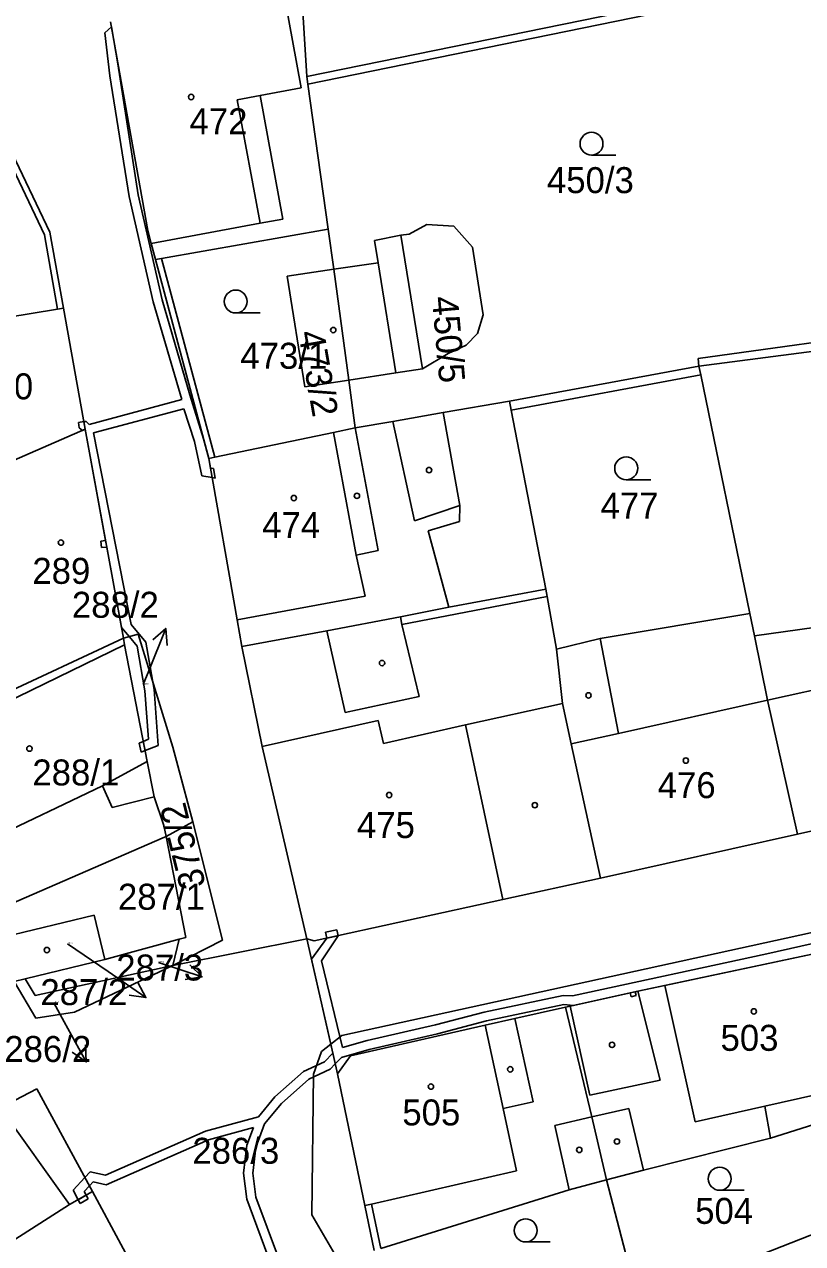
# Model space of a CAD drawing. Extents: x -785744 to -782822, y -1067550 to -1063910.
# Drawn here: x -783731 to -783680.1, y -1065560.7 to -1065480.9 of the extents above; entities that cross this region are included whole.
import ezdxf

# ---------------------------------------------------------------- set-up
doc = ezdxf.new("R2010")
doc.units = 0
for name, color, linetype in [('Hranice parcel', 7, 'Continuous'), ('Parcelní čísla', 7, 'Continuous'), ('Pop_ČP_popisy', 7, 'Continuous'), ('Vnitřní kresba', 7, 'Continuous'), ('Věcná břemena k části', 7, 'Continuous'), ('Značky budov', 7, 'Continuous'), ('Značky kultur', 7, 'Continuous')]:
    doc.layers.add(name, color=color, linetype=linetype)

msp = doc.modelspace()

# ---------------------------------------------------------------- linework, layer by layer
at = {"layer": 'Hranice parcel'}
for p, q in [((-783722.9, -1065494.38), (-783722.68, -1065495.22)), ((-783722.68, -1065495.22), (-783722.4, -1065496.27)), ((-783724.49, -1065521.05), (-783724.44, -1065521.49)), ((-783724.44, -1065521.49), (-783722.94, -1065529.11)), ((-783722.94, -1065529.11), (-783722.49, -1065531.43)), ((-783722.49, -1065531.43), (-783721.85, -1065533.29)), ((-783721.85, -1065533.29), (-783721.71, -1065534.01)), ((-783721.71, -1065534.01), (-783719.97, -1065533.05)), ((-783721.82, -1065534.07), (-783721.71, -1065534.01)), ((-783721.71, -1065534.01), (-783720.42, -1065540.62)), ((-783720.42, -1065540.62), (-783720.86, -1065540.74)), ((-783720.86, -1065540.74), (-783725.71, -1065542.07)), ((-783721.26, -1065542.46), (-783720.86, -1065540.74))]:
    msp.add_line(p, q, dxfattribs=at)
for points in [[(-783712.85, -1065478.66), (-783712.51, -1065484.31)], [(-783712.51, -1065484.31), (-783684.98, -1065478.67)], [(-783725.35, -1065480.73), (-783722.9, -1065494.38)], [(-783712.51, -1065484.31), (-783712.44, -1065484.8)], [(-783712.44, -1065484.8), (-783711.1, -1065494.29)], [(-783732, -1065488.85), (-783729.32, -1065494.48)], [(-783722, -1065496.2), (-783711.1, -1065494.29)], [(-783711.1, -1065494.29), (-783710.74, -1065496.91)], [(-783704.64, -1065493.98), (-783705.8, -1065494.62)], [(-783704.64, -1065493.98), (-783702.87, -1065494.1)], [(-783701.66, -1065495.47), (-783702.87, -1065494.1)], [(-783729.32, -1065494.48), (-783728.43, -1065499.46)], [(-783706.35, -1065494.69), (-783708.08, -1065495.03)], [(-783707.83, -1065496.48), (-783708.08, -1065495.03)], [(-783706.35, -1065494.69), (-783705.8, -1065494.62)], [(-783701.66, -1065495.47), (-783700.96, -1065499.9)], [(-783722.4, -1065496.27), (-783722, -1065496.2)], [(-783722.4, -1065496.27), (-783718.92, -1065509.29)], [(-783710.74, -1065496.91), (-783707.83, -1065496.48)], [(-783710.74, -1065496.91), (-783713.79, -1065497.37)], [(-783713.79, -1065497.37), (-783712.64, -1065504.61)], [(-783710.74, -1065496.91), (-783709.76, -1065504.16)], [(-783732.14, -1065500.06), (-783728.81, -1065499.52)], [(-783728.81, -1065499.52), (-783728.43, -1065499.46)], [(-783728.43, -1065499.46), (-783727, -1065507.38)], [(-783701.33, -1065501.12), (-783700.96, -1065499.9)], [(-783701.33, -1065501.12), (-783702.08, -1065501.88)], [(-783686.84, -1065503.24), (-783673.27, -1065501.48)], [(-783703.25, -1065502.43), (-783702.08, -1065501.88)], [(-783703.25, -1065502.43), (-783704.93, -1065503.42)], [(-783706.68, -1065503.69), (-783709.76, -1065504.16)], [(-783706.68, -1065503.69), (-783704.93, -1065503.42)], [(-783699.24, -1065505.54), (-783686.84, -1065503.24)], [(-783686.84, -1065503.24), (-783686.71, -1065503.82)], [(-783686.71, -1065503.82), (-783683.52, -1065519.42)], [(-783712.64, -1065504.61), (-783709.76, -1065504.16)], [(-783709.33, -1065507.29), (-783709.76, -1065504.16)], [(-783706.87, -1065506.86), (-783703.57, -1065506.29)], [(-783703.57, -1065506.29), (-783699.24, -1065505.54)], [(-783699.24, -1065505.54), (-783699.12, -1065506.12)], [(-783699.12, -1065506.12), (-783696.86, -1065517.83)], [(-783709.33, -1065507.29), (-783706.87, -1065506.86)], [(-783734.93, -1065510.81), (-783727, -1065507.38)], [(-783727, -1065507.38), (-783724.49, -1065521.05)], [(-783718.53, -1065509.21), (-783710.76, -1065507.59)], [(-783710.76, -1065507.59), (-783709.33, -1065507.29)], [(-783718.92, -1065509.29), (-783718.53, -1065509.21)], [(-783718.92, -1065509.29), (-783717.06, -1065519.84)], [(-783703.21, -1065519.01), (-783696.86, -1065517.83)], [(-783696.86, -1065517.83), (-783696.77, -1065518.32)], [(-783706.37, -1065519.64), (-783703.21, -1065519.01)], [(-783696.77, -1065518.32), (-783696.17, -1065521.76)], [(-783683.21, -1065520.9), (-783669.32, -1065518.96)], [(-783717.06, -1065519.84), (-783716.76, -1065521.58)], [(-783711.19, -1065520.57), (-783706.37, -1065519.64)], [(-783693.3, -1065521.07), (-783683.52, -1065519.42)], [(-783683.52, -1065519.42), (-783683.21, -1065520.9)], [(-783716.76, -1065521.58), (-783711.19, -1065520.57)], [(-783732.83, -1065524.92), (-783724.49, -1065521.05)], [(-783724.49, -1065521.05), (-783723.53, -1065520.79)], [(-783723.53, -1065520.79), (-783721.26, -1065528.17)], [(-783696.17, -1065521.76), (-783693.3, -1065521.07)], [(-783683.21, -1065520.9), (-783682.36, -1065525.09)], [(-783716.76, -1065521.58), (-783715.42, -1065528.12)], [(-783696.17, -1065521.76), (-783695.78, -1065525.31)], [(-783695.78, -1065525.31), (-783695.2, -1065527.96)], [(-783682.36, -1065525.09), (-783680.4, -1065533.86)], [(-783721.26, -1065528.17), (-783719.97, -1065533.05)], [(-783715.42, -1065528.12), (-783712.5, -1065540.72)], [(-783695.2, -1065527.96), (-783693.28, -1065536.74)], [(-783680.4, -1065533.86), (-783669.41, -1065531.41)], [(-783719.97, -1065533.05), (-783718.01, -1065540.79)], [(-783733.52, -1065539.15), (-783721.82, -1065534.07)], [(-783693.28, -1065536.74), (-783680.4, -1065533.86)], [(-783699.67, -1065538.14), (-783693.28, -1065536.74)], [(-783712.01, -1065540.85), (-783699.67, -1065538.14)], [(-783732.36, -1065540.6), (-783726.41, -1065539.16)], [(-783726.41, -1065539.16), (-783725.71, -1065542.07)], [(-783721.26, -1065542.46), (-783712.5, -1065540.72)], [(-783721.26, -1065542.46), (-783718.01, -1065540.79)], [(-783712.5, -1065540.72), (-783712.01, -1065540.85)], [(-783712.5, -1065540.72), (-783710.93, -1065547.6)], [(-783730.94, -1065543.34), (-783725.71, -1065542.07)], [(-783689.07, -1065543.76), (-783678.72, -1065541.56)], [(-783730.27, -1065544.43), (-783721.26, -1065542.46)], [(-783727.71, -1065545.51), (-783721.26, -1065542.46)], [(-783731.66, -1065543.51), (-783730.94, -1065543.34)], [(-783731.66, -1065543.51), (-783730.23, -1065545.9)], [(-783730.94, -1065543.34), (-783730.27, -1065544.43)], [(-783690.83, -1065544.14), (-783689.07, -1065543.76)], [(-783695.26, -1065545.12), (-783690.83, -1065544.14)], [(-783698.89, -1065545.93), (-783695.58, -1065545.19)], [(-783695.58, -1065545.19), (-783695.26, -1065545.12)], [(-783695.58, -1065545.19), (-783693.84, -1065552.36)], [(-783730.23, -1065545.9), (-783727.71, -1065545.51)], [(-783700.84, -1065546.37), (-783698.89, -1065545.93)], [(-783709.65, -1065548.36), (-783700.84, -1065546.37)], [(-783710.93, -1065547.6), (-783710.49, -1065549.55)], [(-783710.49, -1065549.55), (-783709.65, -1065548.36)], [(-783710.49, -1065549.55), (-783708.71, -1065558.16)], [(-783732.55, -1065551.77), (-783730.17, -1065550.53)], [(-783730.17, -1065550.53), (-783726.53, -1065557.25)], [(-783693.84, -1065552.36), (-783692.88, -1065556.48)], [(-783682.15, -1065553.75), (-783676.48, -1065551.97)], [(-783690.47, -1065555.85), (-783682.15, -1065553.75)], [(-783695.33, -1065557.14), (-783692.88, -1065556.48)], [(-783692.88, -1065556.48), (-783690.47, -1065555.85)], [(-783692.88, -1065556.48), (-783690.8, -1065564.53)], [(-783728.03, -1065558.1), (-783726.53, -1065557.25)], [(-783726.53, -1065557.25), (-783722.81, -1065564.14)], [(-783707.66, -1065560.97), (-783695.33, -1065557.14)], [(-783732.71, -1065561.07), (-783728.03, -1065558.1)], [(-783708.71, -1065558.16), (-783708.1, -1065561.11)], [(-783690.8, -1065564.53), (-783675.21, -1065558.4)]]:
    msp.add_lwpolyline(points, dxfattribs=at)
at = {"layer": 'Pop_ČP_popisy'}
for p, q in [((-783722.84, -1065523.19), (-783721.733, -1065520.402)), ((-783725.5, -1065542.86), (-783723.024, -1065544.554)), ((-783722.21, -1065542.27), (-783719.359, -1065543.204)), ((-783728.38, -1065546.14), (-783726.933, -1065548.768))]:
    msp.add_line(p, q, dxfattribs=at)
for points in [[(-783722.567, -1065521.147), (-783721.733, -1065520.402), (-783721.637, -1065521.516)], [(-783723.2, -1065524.08), (-783722.84, -1065523.19)], [(-783728.15, -1065541.04), (-783725.5, -1065542.86)], [(-783720.154, -1065542.417), (-783719.359, -1065543.204), (-783720.465, -1065543.368)], [(-783723.567, -1065543.577), (-783723.024, -1065544.554), (-783724.132, -1065544.402)], [(-783729.06, -1065544.9), (-783728.38, -1065546.14)], [(-783726.978, -1065547.651), (-783726.933, -1065548.768), (-783727.854, -1065548.133)]]:
    msp.add_lwpolyline(points, dxfattribs=at)
at = {"layer": 'Vnitřní kresba'}
for p, q in [((-783712.87, -1065485.05), (-783714.01, -1065478.84)), ((-783717.05, -1065485.83), (-783715.56, -1065485.55)), ((-783715.56, -1065485.55), (-783712.87, -1065485.05)), ((-783715.56, -1065485.55), (-783714.07, -1065493.63)), ((-783715.56, -1065493.9), (-783717.05, -1065485.83)), ((-783722.68, -1065495.22), (-783715.56, -1065493.9)), ((-783714.07, -1065493.63), (-783715.56, -1065493.9))]:
    msp.add_line(p, q, dxfattribs=at)
for points in [[(-783712.44, -1065484.8), (-783684.87, -1065479.15)], [(-783732.35, -1065489.02), (-783729.67, -1065494.65)], [(-783729.67, -1065494.65), (-783728.81, -1065499.52)], [(-783704.93, -1065503.42), (-783706.35, -1065494.69)], [(-783722, -1065496.2), (-783718.53, -1065509.21)], [(-783707.83, -1065496.48), (-783706.68, -1065503.69)], [(-783686.9, -1065502.75), (-783673.34, -1065500.88)], [(-783686.9, -1065502.75), (-783686.84, -1065503.24)], [(-783699.12, -1065506.12), (-783686.71, -1065503.82)], [(-783703.57, -1065506.29), (-783702.49, -1065512.37)], [(-783706.87, -1065506.86), (-783705.46, -1065513.37)], [(-783710.76, -1065507.59), (-783709.28, -1065515.62)], [(-783709.33, -1065507.29), (-783707.84, -1065515.3)], [(-783705.46, -1065513.37), (-783702.49, -1065512.37)], [(-783702.51, -1065513.42), (-783702.49, -1065512.37)], [(-783704.57, -1065514.02), (-783702.51, -1065513.42)], [(-783704.57, -1065514.02), (-783703.21, -1065519.01)], [(-783709.28, -1065515.62), (-783707.84, -1065515.3)], [(-783709.28, -1065515.62), (-783708.69, -1065518.3)], [(-783717.06, -1065519.84), (-783708.69, -1065518.3)], [(-783706.28, -1065520.14), (-783696.77, -1065518.32)], [(-783706.37, -1065519.64), (-783706.28, -1065520.14)], [(-783711.19, -1065520.57), (-783710, -1065525.9)], [(-783706.28, -1065520.14), (-783705.15, -1065524.86)], [(-783693.3, -1065521.07), (-783692.11, -1065527.27)], [(-783736.66, -1065527.43), (-783724.44, -1065521.49)], [(-783682.36, -1065525.09), (-783677.41, -1065524.01)], [(-783710, -1065525.9), (-783705.15, -1065524.86)], [(-783702.11, -1065526.72), (-783695.78, -1065525.31)], [(-783692.11, -1065527.27), (-783682.36, -1065525.09)], [(-783715.42, -1065528.12), (-783707.83, -1065526.42)], [(-783707.83, -1065526.42), (-783707.49, -1065527.93)], [(-783707.49, -1065527.93), (-783702.11, -1065526.72)], [(-783702.11, -1065526.72), (-783699.67, -1065538.14)], [(-783695.2, -1065527.96), (-783692.11, -1065527.27)], [(-783725.88, -1065530.7), (-783722.94, -1065529.11)], [(-783733.38, -1065534.29), (-783725.88, -1065530.7)], [(-783725.88, -1065530.7), (-783725.24, -1065532.12)], [(-783725.24, -1065532.12), (-783722.49, -1065531.43)], [(-783710.22, -1065547.03), (-783660.32, -1065536.12)], [(-783689.07, -1065543.76), (-783687.08, -1065552.68)], [(-783690.83, -1065544.14), (-783689.39, -1065549.96)], [(-783695.26, -1065545.12), (-783693.99, -1065550.95)], [(-783698.89, -1065545.93), (-783697.68, -1065551.38)], [(-783700.84, -1065546.37), (-783699.66, -1065551.81)], [(-783711.55, -1065548.09), (-783710.93, -1065547.6)], [(-783710.93, -1065547.6), (-783710.22, -1065547.03)], [(-783712.07, -1065549.57), (-783711.55, -1065548.09)], [(-783712.18, -1065558.78), (-783712.07, -1065549.57)], [(-783693.99, -1065550.95), (-783689.39, -1065549.96)], [(-783682.53, -1065551.66), (-783676.79, -1065550.38)], [(-783732.55, -1065551.77), (-783728.03, -1065558.1)], [(-783699.66, -1065551.81), (-783697.68, -1065551.38)], [(-783687.08, -1065552.68), (-783682.53, -1065551.66)], [(-783682.53, -1065551.66), (-783682.15, -1065553.75)], [(-783699.66, -1065551.81), (-783698.79, -1065555.89)], [(-783696.28, -1065552.92), (-783693.84, -1065552.36)], [(-783693.84, -1065552.36), (-783691.43, -1065551.81)], [(-783691.43, -1065551.81), (-783690.47, -1065555.85)], [(-783696.28, -1065552.92), (-783695.33, -1065557.14)], [(-783708.26, -1065558.07), (-783698.79, -1065555.89)], [(-783708.71, -1065558.16), (-783708.26, -1065558.07)], [(-783708.26, -1065558.07), (-783707.66, -1065560.97)], [(-783712.18, -1065558.78), (-783709.11, -1065564)]]:
    msp.add_lwpolyline(points, dxfattribs=at)
at = {"layer": 'Věcná břemena k části'}
for points in [[(-783725.29, -1065481.05), (-783725.71, -1065481.44)], [(-783725.71, -1065481.44), (-783725.4, -1065484.26)], [(-783724.86, -1065483.48), (-783725.29, -1065481.05)], [(-783723.54, -1065492.03), (-783724.86, -1065483.48)], [(-783725.4, -1065484.26), (-783724.12, -1065492.15)], [(-783724.12, -1065492.15), (-783722.55, -1065499.05)], [(-783721.97, -1065498.91), (-783723.54, -1065492.03)], [(-783722.55, -1065499.05), (-783720.69, -1065505.43)], [(-783720.16, -1065505.12), (-783721.97, -1065498.91)], [(-783720.69, -1065505.43), (-783726.74, -1065507.06)], [(-783719.26, -1065508.01), (-783720.16, -1065505.12)], [(-783726.47, -1065507.61), (-783720.55, -1065506.05)], [(-783720.55, -1065506.05), (-783719.85, -1065508.17)], [(-783727.09, -1065506.88), (-783727.45, -1065506.93)], [(-783727.45, -1065506.93), (-783727.4, -1065507.28)], [(-783726.95, -1065506.86), (-783727.09, -1065506.88)], [(-783727.09, -1065506.88), (-783727, -1065507.38)], [(-783727, -1065507.38), (-783727.09, -1065506.88)], [(-783726.74, -1065507.06), (-783726.95, -1065506.86)], [(-783727.4, -1065507.28), (-783727.19, -1065507.46)], [(-783727.19, -1065507.46), (-783727, -1065507.38)], [(-783727, -1065507.38), (-783725.67, -1065514.65)], [(-783724, -1065520.14), (-783726.47, -1065507.61)], [(-783719.85, -1065508.17), (-783719.38, -1065510.43)], [(-783718.92, -1065509.29), (-783719.26, -1065508.01)], [(-783718.81, -1065509.92), (-783718.92, -1065509.29)], [(-783718.7, -1065510.54), (-783718.81, -1065509.92)], [(-783718.61, -1065509.95), (-783718.81, -1065509.92)], [(-783718.81, -1065509.92), (-783718.7, -1065510.54)], [(-783718.5, -1065510.57), (-783718.61, -1065509.95)], [(-783719.38, -1065510.43), (-783718.7, -1065510.54)], [(-783718.7, -1065510.54), (-783718.5, -1065510.57)], [(-783725.67, -1065514.65), (-783725.98, -1065514.69)], [(-783725.98, -1065514.69), (-783725.93, -1065515.12)], [(-783725.93, -1065515.12), (-783725.59, -1065515.08)], [(-783725.67, -1065514.65), (-783725.59, -1065515.08)], [(-783725.59, -1065515.08), (-783725.67, -1065514.65)], [(-783725.59, -1065515.08), (-783724.62, -1065520.35)], [(-783724.62, -1065520.35), (-783724.11, -1065520.95)], [(-783723.04, -1065521.3), (-783724, -1065520.14)], [(-783724.11, -1065520.95), (-783723.6, -1065521.56)], [(-783722.6, -1065523.8), (-783723.04, -1065521.3)], [(-783723.6, -1065521.56), (-783723.1, -1065524.48)], [(-783722.5, -1065524.4), (-783722.6, -1065523.8)], [(-783723.1, -1065524.48), (-783722.86, -1065527.66)], [(-783722.22, -1065528.06), (-783722.5, -1065524.4)], [(-783723.2, -1065527.8), (-783723.48, -1065527.91)], [(-783722.86, -1065527.66), (-783723.2, -1065527.8)], [(-783723.2, -1065527.8), (-783723.08, -1065528.4)], [(-783723.08, -1065528.4), (-783723.2, -1065527.8)], [(-783723.48, -1065527.91), (-783723.35, -1065528.5)], [(-783723.35, -1065528.5), (-783723.08, -1065528.4)], [(-783723.08, -1065528.4), (-783722.22, -1065528.06)], [(-783666.15, -1065538.04), (-783682.41, -1065541.69)], [(-783711.54, -1065542.16), (-783710.45, -1065540.51)], [(-783710.53, -1065540.12), (-783711.28, -1065540.27)], [(-783711.28, -1065540.27), (-783711.2, -1065540.67)], [(-783710.45, -1065540.51), (-783711.2, -1065540.67)], [(-783711.2, -1065540.67), (-783710.45, -1065540.51)], [(-783710.45, -1065540.51), (-783710.53, -1065540.12)], [(-783711.2, -1065540.67), (-783712.2, -1065542.04)], [(-783712.2, -1065542.04), (-783710.8, -1065548.19)], [(-783710.17, -1065547.83), (-783711.54, -1065542.16)], [(-783682.41, -1065541.69), (-783695.12, -1065544.45)], [(-783690.83, -1065544.14), (-783678.72, -1065541.56)], [(-783695.72, -1065544.42), (-783700.89, -1065545.5)], [(-783695.12, -1065544.45), (-783695.72, -1065544.42)], [(-783695.06, -1065545.08), (-783690.83, -1065544.14)], [(-783691.01, -1065544.18), (-783691.34, -1065544.25)], [(-783691.34, -1065544.25), (-783691.27, -1065544.5)], [(-783691.27, -1065544.5), (-783690.95, -1065544.41)], [(-783690.95, -1065544.41), (-783691.01, -1065544.18)], [(-783700.75, -1065546.08), (-783695.68, -1065545.02)], [(-783695.68, -1065545.02), (-783695.06, -1065545.08)], [(-783700.89, -1065545.5), (-783704.08, -1065546.35)], [(-783703.94, -1065546.93), (-783700.75, -1065546.08)], [(-783704.08, -1065546.35), (-783708.55, -1065547.37)], [(-783708.41, -1065547.95), (-783703.94, -1065546.93)], [(-783708.55, -1065547.37), (-783710.17, -1065547.83)], [(-783710.8, -1065548.19), (-783711.34, -1065548.75)], [(-783710.64, -1065548.89), (-783710.23, -1065548.47)], [(-783710.23, -1065548.47), (-783708.41, -1065547.95)], [(-783712.71, -1065549.39), (-783714.59, -1065551.06)], [(-783711.34, -1065548.75), (-783712.71, -1065549.39)], [(-783712.37, -1065549.89), (-783710.98, -1065549.25)], [(-783710.98, -1065549.25), (-783710.64, -1065548.89)], [(-783714.15, -1065551.48), (-783712.37, -1065549.89)], [(-783714.59, -1065551.06), (-783715.67, -1065552.36)], [(-783715.27, -1065552.81), (-783714.15, -1065551.48)], [(-783715.67, -1065552.36), (-783719.14, -1065553.3)], [(-783719.14, -1065553.3), (-783725.68, -1065556.18)], [(-783718.94, -1065553.86), (-783715.99, -1065553.06)], [(-783715.99, -1065553.06), (-783716.42, -1065554.22)], [(-783715.84, -1065554.36), (-783715.27, -1065552.81)], [(-783725.62, -1065556.8), (-783718.94, -1065553.86)], [(-783716.42, -1065554.22), (-783716.64, -1065556.04)], [(-783716.04, -1065556.04), (-783715.84, -1065554.36)], [(-783727.03, -1065556.33), (-783727.78, -1065557.15)], [(-783726.68, -1065555.95), (-783727.03, -1065556.33)], [(-783725.68, -1065556.18), (-783726.68, -1065555.95)], [(-783716.64, -1065556.04), (-783716.42, -1065557.75)], [(-783715.84, -1065557.61), (-783716.04, -1065556.04)], [(-783727.78, -1065557.15), (-783727.46, -1065557.78)], [(-783727.06, -1065557.25), (-783726.73, -1065556.88)], [(-783726.94, -1065557.48), (-783727.06, -1065557.25)], [(-783726.73, -1065556.88), (-783726.48, -1065556.61)], [(-783726.48, -1065556.61), (-783725.62, -1065556.8)], [(-783727.46, -1065557.78), (-783726.94, -1065557.48)], [(-783726.94, -1065557.48), (-783727.46, -1065557.78)], [(-783727.46, -1065557.78), (-783727.33, -1065558.03)], [(-783727.33, -1065558.03), (-783726.8, -1065557.73)], [(-783726.8, -1065557.73), (-783726.94, -1065557.48)], [(-783716.42, -1065557.75), (-783714.83, -1065562.03)], [(-783714.29, -1065561.75), (-783715.84, -1065557.61)]]:
    msp.add_lwpolyline(points, dxfattribs=at)
at = {"layer": 'Značky budov'}
for centre in [(-783720.07, -1065485.64), (-783710.77, -1065500.89), (-783704.5, -1065510.05), (-783713.35, -1065511.88), (-783709.22, -1065511.73), (-783728.59, -1065514.79), (-783707.58, -1065522.67), (-783694.07, -1065524.79), (-783730.65, -1065528.27), (-783687.7, -1065529.05), (-783707.11, -1065531.31), (-783697.58, -1065531.97), (-783729.51, -1065541.45), (-783683.25, -1065545.46), (-783692.53, -1065547.65), (-783699.19, -1065549.25), (-783704.38, -1065550.38), (-783692.21, -1065553.97), (-783694.67, -1065554.52)]:
    msp.add_circle(centre, 0.175, dxfattribs=at)
at = {"layer": 'Značky kultur'}
for p, q in [((-783693.87, -1065489.45), (-783692.27, -1065489.45)), ((-783717.15, -1065499.77), (-783715.55, -1065499.77)), ((-783691.6, -1065510.68), (-783690, -1065510.68)), ((-783685.48, -1065557.16), (-783683.88, -1065557.16)), ((-783698.18, -1065560.54), (-783696.58, -1065560.54))]:
    msp.add_line(p, q, dxfattribs=at)
for centre in [(-783693.87, -1065488.7), (-783717.15, -1065499.02), (-783691.6, -1065509.93), (-783685.48, -1065556.41), (-783698.18, -1065559.79)]:
    msp.add_circle(centre, 0.75, dxfattribs=at)

# ---------------------------------------------------------------- texts
at = {"layer": 'Parcelní čísla'}
for s, height, p in [('472', 1.7, (-783720.18, -1065488.08)), ('450/3', 1.7, (-783696.79, -1065491.93)), ('473/1', 1.7, (-783716.85, -1065503.42)), ('290', 1.7, (-783734.2, -1065505.42)), ('477', 1.7, (-783693.28, -1065513.22)), ('474', 1.7, (-783715.42, -1065514.5)), ('289', 1.7, (-783730.46, -1065517.49)), ('288/2', 0.1, (-783723.2, -1065524.08)), ('288/1', 1.7, (-783730.46, -1065530.68)), ('476', 1.7, (-783689.54, -1065531.51)), ('475', 1.7, (-783709.22, -1065534.12)), ('287/1', 1.7, (-783724.86, -1065538.81)), ('287/2', 0.1, (-783728.15, -1065541.04)), ('287/3', 0.1, (-783722.21, -1065542.27)), ('286/2', 0.1, (-783729.06, -1065544.9)), ('503', 1.7, (-783685.43, -1065548.04)), ('505', 1.7, (-783706.25, -1065552.92)), ('286/3', 1.7, (-783719.99, -1065555.43)), ('504', 1.7, (-783687.09, -1065559.36))]:
    msp.add_text(s, height=height, dxfattribs=at).set_placement(p)
for s, rotation, p in [('450/5', 275.07699, (-783704.32, -1065498.74)), ('473/2', 279.81522, (-783713.07, -1065501.05)), ('375/2', 104.04036, (-783719.1, -1065537.21))]:
    msp.add_text(s, height=1.7, rotation=rotation, dxfattribs=at).set_placement(p)
at = {"layer": 'Pop_ČP_popisy'}
for s, p in [('288/2', (-783727.873, -1065519.71)), ('287/3', (-783724.968, -1065543.44)), ('287/2', (-783729.935, -1065545.05)), ('286/2', (-783732.296, -1065548.77))]:
    msp.add_text(s, height=1.7, dxfattribs=at).set_placement(p)

doc.saveas('drawing.dxf')
